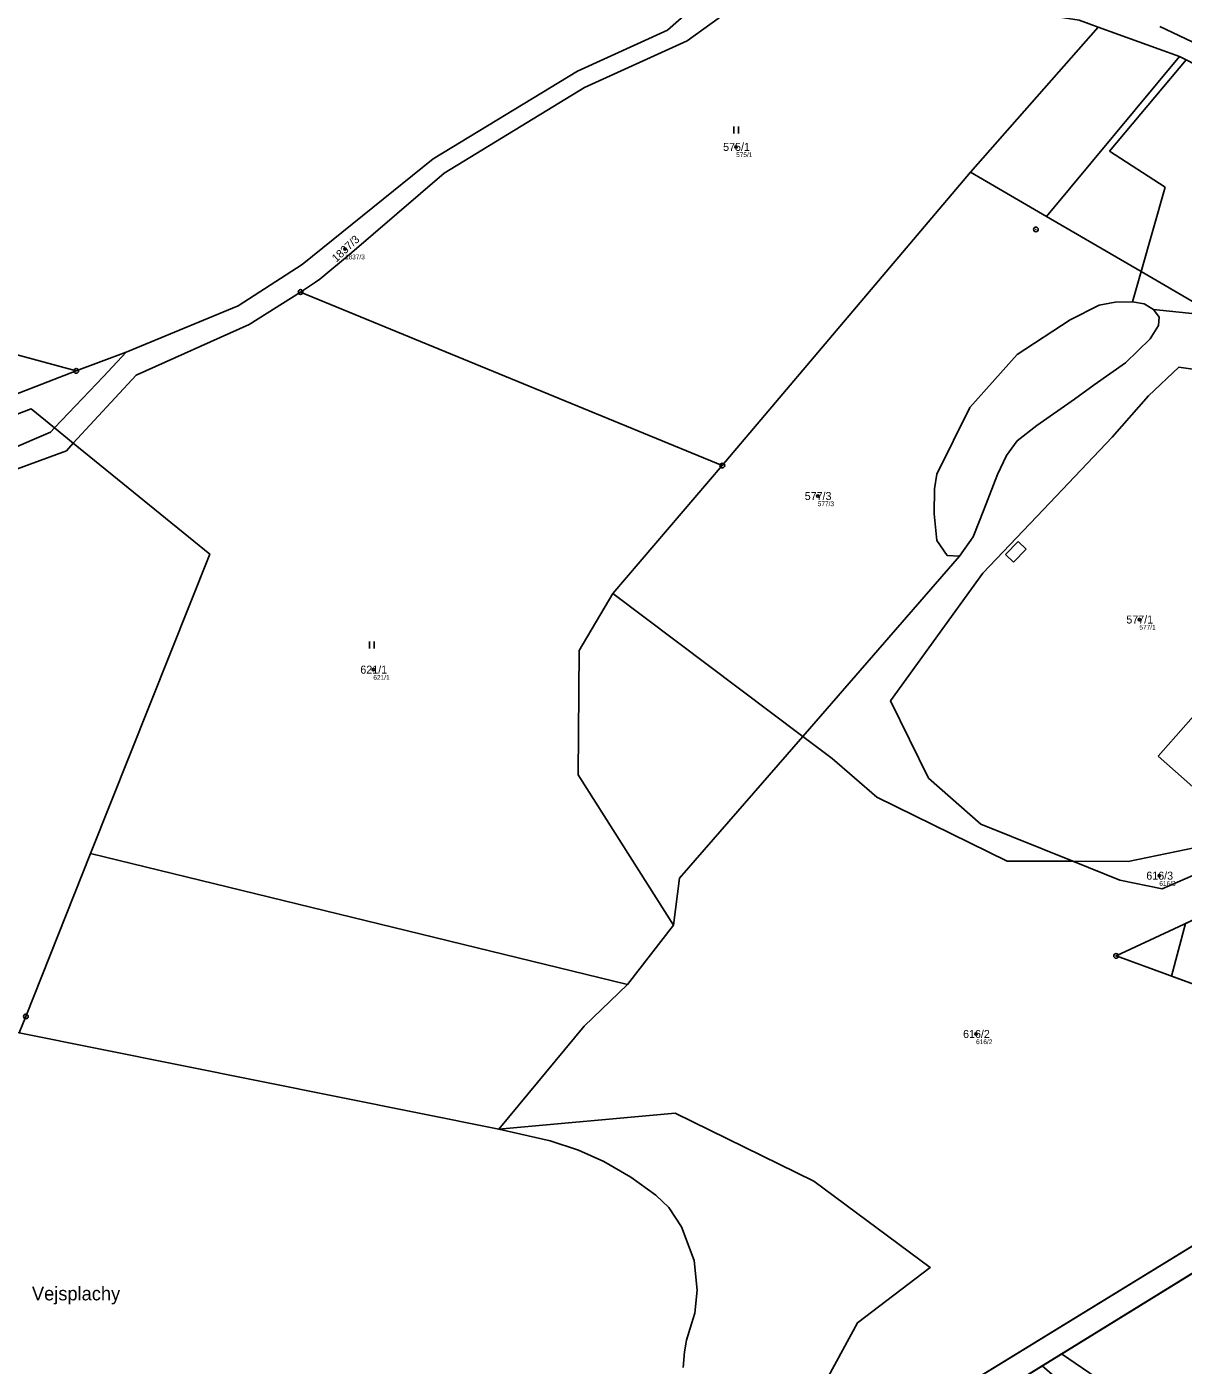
# Model space of a CAD drawing. Extents: x -653098 to -649479, y -997642 to -992666.
# Drawn here: x -651846.8 to -651601, y -995353.1 to -995068.7 of the extents above; entities that cross this region are included whole.
import ezdxf

# ---------------------------------------------------------------- set-up
doc = ezdxf.new("R2010")
doc.units = 0
for name, color, linetype in [('Definiční body', 7, 'Continuous'), ('Hranice parcel', 7, 'Continuous'), ('Parcelní čísla', 7, 'Continuous'), ('Polygon parcely', 7, 'Continuous'), ('Pop  PČ popisy', 7, 'Continuous'), ('Vnitřní kresba', 7, 'Continuous'), ('Věcná břemena k části', 7, 'Continuous'), ('Značky bodu BP', 7, 'Continuous'), ('Značky kultur', 7, 'Continuous')]:
    doc.layers.add(name, color=color, linetype=linetype)

msp = doc.modelspace()

# ---------------------------------------------------------------- linework, layer by layer
at = {"layer": 'Definiční body'}
for centre in [(-651696.02, -995094.22), (-651779.18, -995115.94), (-651678.67, -995168.39), (-651610.3, -995194.63), (-651773.14, -995205.28), (-651606.06, -995249.06), (-651645.01, -995282.69)]:
    msp.add_circle(centre, 0.25, dxfattribs=at)
at = {"layer": 'Hranice parcel'}
for p, q in [((-651788.63, -995125.05), (-651698.96, -995161.92)), ((-651836.3, -995141.8), (-651825.7, -995137.82)), ((-651840.9, -995153.94), (-651836.93, -995157.17)), ((-651698.96, -995161.92), (-651722.24, -995189.13)), ((-651746.49, -995302.93), (-651848.41, -995282.46)), ((-651692.44, -995384.98), (-651572.64, -995311.56)), ((-651567.89, -995314.35), (-651665.68, -995374.61))]:
    msp.add_line(p, q, dxfattribs=at)
for points in [[(-651825.7, -995137.82), (-651801.88, -995128.02), (-651788.31, -995119.19), (-651760.43, -995096.72), (-651729.76, -995078.1), (-651710.64, -995069.44), (-651694.3, -995055.02)], [(-651686.64, -995057.37), (-651706.41, -995071.66), (-651728.24, -995081.62), (-651758.11, -995099.8), (-651778.22, -995117.07), (-651784.51, -995122.3), (-651785.43, -995122.96), (-651788.63, -995125.05)], [(-651619.09, -995068.78), (-651620.97, -995068.1), (-651623.11, -995067.3), (-651686.64, -995057.37)], [(-651698.96, -995161.92), (-651646.17, -995099.62), (-651619.09, -995068.78)], [(-651578, -995088.37), (-651578.68, -995087.46), (-651579.37, -995086.54), (-651600.36, -995075.73), (-651601.79, -995074.99), (-651619.09, -995068.78)], [(-651925.65, -995116.9), (-651885.81, -995128.38), (-651836.3, -995141.8)], [(-651788.63, -995125.05), (-651799.55, -995131.94), (-651823.56, -995142.69), (-651836.93, -995157.17)], [(-651825.7, -995137.82), (-651830.52, -995142.99), (-651840.9, -995153.94)], [(-651944.66, -995152.81), (-651945.22, -995167.3), (-651909.37, -995160.75), (-651875.07, -995156.84), (-651836.3, -995141.8)], [(-651568.78, -995172.68), (-651569.76, -995172.02), (-651574.95, -995168.53), (-651582.94, -995164.85), (-651588.35, -995154.26), (-651593.93, -995143.6), (-651595.98, -995141.85), (-651601.92, -995141.05), (-651608.39, -995147.14), (-651616.06, -995155.9), (-651630.7, -995171.29), (-651643.55, -995184.78), (-651663.19, -995211.92), (-651655.11, -995228.33), (-651644.02, -995238.11), (-651624.47, -995246)], [(-651840.9, -995153.94), (-651845.88, -995149.89), (-651877.41, -995161.83)], [(-651877.41, -995161.83), (-651850.34, -995158.53), (-651841.77, -995154.86), (-651840.9, -995153.94)], [(-651836.93, -995157.17), (-651838.4, -995158.76), (-651849.55, -995162.93), (-651914.26, -995170.29), (-651946.24, -995176.67)], [(-651836.93, -995157.17), (-651807.94, -995180.73), (-651833.25, -995244.38), (-651847, -995278.97)], [(-651722.24, -995189.13), (-651729.39, -995201.23), (-651729.58, -995227.66), (-651709.37, -995259.56), (-651719.09, -995272.18), (-651728.32, -995281.04), (-651746.49, -995302.93)], [(-651722.24, -995189.13), (-651681.87, -995219.46), (-651675.62, -995224.16), (-651666.13, -995232.4), (-651638.44, -995245.96), (-651624.47, -995246)], [(-651590.06, -995241.35), (-651597.29, -995248.31), (-651605.44, -995251.87), (-651614.49, -995250.03), (-651624.47, -995246)], [(-651624.47, -995246), (-651612.65, -995246.04), (-651590.06, -995241.35)], [(-651578.21, -995248.86), (-651615.25, -995266.11), (-651593.54, -995274.01)], [(-651746.49, -995302.93), (-651708.96, -995299.5), (-651679.51, -995313.94), (-651654.76, -995332.33), (-651670.21, -995344.06), (-651692.44, -995384.98)]]:
    msp.add_lwpolyline(points, dxfattribs=at)
at = {"layer": 'Polygon parcely'}
for points in [[(-651885.81, -995128.38), (-651836.3, -995141.8), (-651825.7, -995137.82), (-651801.88, -995128.02), (-651788.31, -995119.19), (-651760.43, -995096.72), (-651729.76, -995078.1), (-651710.64, -995069.44), (-651694.3, -995055.02), (-651791.8, -995037.6), (-651841.87, -995029.34), (-651887.12, -995021.65), (-651895.96, -995020.98), (-651902.72, -995020.16), (-651908.23, -995100.08), (-652026.19, -995092.1), (-652022.94, -995043.73), (-652027.76, -995046.94), (-652055.68, -995059.08), (-652057.74, -995105.32), (-652058.19, -995130.01), (-652055.07, -995116.97), (-651944.66, -995152.81), (-651925.65, -995116.9)], [(-651830.52, -995142.99), (-651840.9, -995153.94), (-651836.93, -995157.17), (-651823.56, -995142.69), (-651799.55, -995131.94), (-651788.63, -995125.05), (-651785.43, -995122.96), (-651784.51, -995122.3), (-651778.22, -995117.07), (-651758.11, -995099.8), (-651728.24, -995081.62), (-651706.41, -995071.66), (-651686.64, -995057.37), (-651694.3, -995055.02), (-651710.64, -995069.44), (-651729.76, -995078.1), (-651760.43, -995096.72), (-651788.31, -995119.19), (-651801.88, -995128.02), (-651825.7, -995137.82)], [(-651620.97, -995068.1), (-651623.11, -995067.3), (-651686.64, -995057.37), (-651706.41, -995071.66), (-651728.24, -995081.62), (-651758.11, -995099.8), (-651778.22, -995117.07), (-651784.51, -995122.3), (-651785.43, -995122.96), (-651788.63, -995125.05), (-651698.96, -995161.92), (-651646.17, -995099.62), (-651619.09, -995068.78)], [(-652063.37, -995164.83), (-652033.95, -995188.48), (-651990.94, -995181.54), (-651946.29, -995172.63), (-651915.27, -995166.45), (-651877.41, -995161.83), (-651845.88, -995149.89), (-651840.9, -995153.94), (-651830.52, -995142.99), (-651825.7, -995137.82), (-651836.3, -995141.8), (-651875.07, -995156.84), (-651909.37, -995160.75), (-651945.22, -995167.3), (-651944.66, -995152.81), (-652055.07, -995116.97), (-652058.19, -995130.01), (-652058.35, -995138.76), (-652062.27, -995159.13)], [(-651836.3, -995141.8), (-651885.81, -995128.38), (-651925.65, -995116.9), (-651944.66, -995152.81), (-651945.22, -995167.3), (-651909.37, -995160.75), (-651875.07, -995156.84)], [(-651823.56, -995142.69), (-651836.93, -995157.17), (-651807.94, -995180.73), (-651833.25, -995244.38), (-651847, -995278.97), (-651848.41, -995282.46), (-651746.49, -995302.93), (-651728.32, -995281.04), (-651719.09, -995272.18), (-651709.37, -995259.56), (-651729.58, -995227.66), (-651729.39, -995201.23), (-651722.24, -995189.13), (-651698.96, -995161.92), (-651788.63, -995125.05), (-651799.55, -995131.94)], [(-651549.02, -995205.3), (-651548.57, -995204.97), (-651568.78, -995172.68), (-651569.76, -995172.02), (-651574.95, -995168.53), (-651582.94, -995164.85), (-651588.35, -995154.26), (-651593.93, -995143.6), (-651595.98, -995141.85), (-651601.92, -995141.05), (-651608.39, -995147.14), (-651616.06, -995155.9), (-651630.7, -995171.29), (-651643.55, -995184.78), (-651663.19, -995211.92), (-651655.11, -995228.33), (-651644.02, -995238.11), (-651624.47, -995246), (-651612.65, -995246.04), (-651590.06, -995241.35), (-651566.75, -995218.92), (-651565.86, -995218.21), (-651561.87, -995215.02), (-651556.92, -995211.15)], [(-651840.9, -995153.94), (-651845.88, -995149.89), (-651877.41, -995161.83), (-651850.34, -995158.53), (-651841.77, -995154.86)], [(-651877.41, -995161.83), (-651915.27, -995166.45), (-651946.29, -995172.63), (-651946.24, -995176.67), (-651914.26, -995170.29), (-651849.55, -995162.93), (-651838.4, -995158.76), (-651836.93, -995157.17), (-651840.9, -995153.94), (-651841.77, -995154.86), (-651850.34, -995158.53)], [(-651849.55, -995162.93), (-651914.26, -995170.29), (-651946.24, -995176.67), (-651945.89, -995206.94), (-651945.41, -995247.52), (-651928.83, -995254.43), (-651905.05, -995274.13), (-651894.21, -995276.83), (-651874.26, -995277.27), (-651848.41, -995282.46), (-651847, -995278.97), (-651833.25, -995244.38), (-651807.94, -995180.73), (-651836.93, -995157.17), (-651838.4, -995158.76)], [(-651590.06, -995241.35), (-651612.65, -995246.04), (-651624.47, -995246), (-651614.49, -995250.03), (-651605.44, -995251.87), (-651597.29, -995248.31)], [(-651578.21, -995248.86), (-651615.25, -995266.11), (-651593.54, -995274.01), (-651591.32, -995270.37), (-651592.29, -995269.58), (-651586.03, -995261.69)], [(-651572.64, -995311.56), (-651692.44, -995384.98), (-651724.19, -995404.61), (-651724.86, -995403.61), (-651750.19, -995420.14), (-651730.56, -995421.2), (-651724.74, -995411), (-651665.68, -995374.61), (-651567.89, -995314.35), (-651568.52, -995313.9)], [(-651628.21, -995396.8), (-651602.01, -995365.39), (-651602.58, -995364.9), (-651600.48, -995362.44), (-651598.61, -995360.25), (-651598.09, -995360.69), (-651595.86, -995358.01), (-651593.79, -995355.51), (-651585.95, -995346.06), (-651581.76, -995340.99), (-651562.69, -995318.01), (-651567.89, -995314.35), (-651665.68, -995374.61), (-651644.66, -995391.94), (-651640.99, -995386.78)]]:
    msp.add_lwpolyline(points, close=True, dxfattribs=at)
for points in [[(-651887.12, -995021.65), (-651841.87, -995029.34), (-651791.8, -995037.6), (-651694.3, -995055.02), (-651686.64, -995057.37), (-651623.11, -995067.3), (-651620.97, -995068.1), (-651619.09, -995068.78), (-651601.79, -995074.99), (-651600.36, -995075.73)], [(-651600.36, -995075.73), (-651601.79, -995074.99), (-651619.09, -995068.78), (-651646.17, -995099.62), (-651698.96, -995161.92), (-651722.24, -995189.13), (-651681.87, -995219.46), (-651675.62, -995224.16), (-651666.13, -995232.4), (-651638.44, -995245.96), (-651624.47, -995246), (-651644.02, -995238.11), (-651655.11, -995228.33), (-651663.19, -995211.92), (-651643.55, -995184.78), (-651630.7, -995171.29), (-651616.06, -995155.9), (-651608.39, -995147.14), (-651601.92, -995141.05), (-651595.98, -995141.85)], [(-651597.29, -995248.31), (-651605.44, -995251.87), (-651614.49, -995250.03), (-651624.47, -995246), (-651638.44, -995245.96), (-651666.13, -995232.4), (-651675.62, -995224.16), (-651681.87, -995219.46), (-651722.24, -995189.13), (-651729.39, -995201.23), (-651729.58, -995227.66), (-651709.37, -995259.56), (-651719.09, -995272.18), (-651728.32, -995281.04), (-651746.49, -995302.93), (-651708.96, -995299.5), (-651679.51, -995313.94), (-651654.76, -995332.33), (-651670.21, -995344.06), (-651692.44, -995384.98), (-651572.64, -995311.56)], [(-651593.54, -995274.01), (-651615.25, -995266.11), (-651578.21, -995248.86)], [(-651853.33, -995444.39), (-651814.08, -995418.46), (-651800.86, -995417.19), (-651758.56, -995422.68), (-651750.19, -995420.14), (-651724.86, -995403.61), (-651724.19, -995404.61), (-651692.44, -995384.98), (-651670.21, -995344.06), (-651654.76, -995332.33), (-651679.51, -995313.94), (-651708.96, -995299.5), (-651746.49, -995302.93), (-651848.41, -995282.46)]]:
    msp.add_lwpolyline(points, dxfattribs=at)
at = {"layer": 'Vnitřní kresba'}
for p, q in [((-651605.92, -995068.61), (-651597.7, -995072.56)), ((-651630.03, -995109), (-651601.79, -995074.99)), ((-651616.62, -995095.09), (-651600.36, -995075.73)), ((-651616.62, -995095.09), (-651604.84, -995102.74)), ((-651646.17, -995099.62), (-651630.03, -995109)), ((-651609.92, -995120.69), (-651604.84, -995102.74)), ((-651630.03, -995109), (-651609.92, -995120.69)), ((-651611.74, -995127.14), (-651609.92, -995120.69)), ((-651609.92, -995120.69), (-651597.65, -995127.82)), ((-651625.04, -995130.98), (-651618.82, -995127.87)), ((-651618.82, -995127.87), (-651615.44, -995127.2)), ((-651615.44, -995127.2), (-651611.74, -995127.14)), ((-651611.74, -995127.14), (-651609.3, -995127.59)), ((-651609.3, -995127.59), (-651607.31, -995128.73)), ((-651607.31, -995128.73), (-651598.47, -995129.66)), ((-651607.31, -995128.73), (-651606.09, -995130.39)), ((-651606.23, -995132.17), (-651606.09, -995130.39)), ((-651636.25, -995138.32), (-651625.04, -995130.98)), ((-651608.02, -995135.02), (-651606.23, -995132.17)), ((-651613.25, -995140.12), (-651608.02, -995135.02)), ((-651646.35, -995149.58), (-651636.25, -995138.32)), ((-651619.94, -995144.76), (-651613.25, -995140.12)), ((-651624.12, -995147.81), (-651619.94, -995144.76)), ((-651632.07, -995153.44), (-651624.12, -995147.81)), ((-651653.33, -995163.73), (-651646.35, -995149.58)), ((-651636.31, -995156.68), (-651632.07, -995153.44)), ((-651638.56, -995159.77), (-651636.31, -995156.68)), ((-651640.49, -995163.79), (-651638.56, -995159.77)), ((-651653.83, -995166.89), (-651653.33, -995163.73)), ((-651643.35, -995171.34), (-651640.49, -995163.79)), ((-651653.93, -995172.2), (-651653.83, -995166.89)), ((-651653.93, -995172.2), (-651653.33, -995177.87)), ((-651645.63, -995177.06), (-651643.35, -995171.34)), ((-651653.33, -995177.87), (-651651.18, -995181.03)), ((-651648.56, -995181.14), (-651645.63, -995177.06)), ((-651638.79, -995180.84), (-651636.09, -995178.05)), ((-651636.09, -995178.05), (-651634.36, -995179.72)), ((-651681.87, -995219.46), (-651648.56, -995181.14)), ((-651651.18, -995181.03), (-651648.56, -995181.14)), ((-651638.79, -995180.84), (-651637.05, -995182.48)), ((-651637.05, -995182.48), (-651634.36, -995179.72)), ((-651606.31, -995223.66), (-651588.21, -995203.08)), ((-651708.04, -995249.56), (-651681.87, -995219.46)), ((-651606.31, -995223.66), (-651597.08, -995231.78)), ((-651833.25, -995244.38), (-651719.09, -995272.18)), ((-651709.37, -995259.56), (-651708.04, -995249.56)), ((-651746.49, -995302.93), (-651735.57, -995305.37)), ((-651735.57, -995305.37), (-651729.52, -995307.38)), ((-651729.52, -995307.38), (-651724.18, -995309.8)), ((-651724.18, -995309.8), (-651718.44, -995313.09)), ((-651718.44, -995313.09), (-651713.12, -995316.96)), ((-651713.12, -995316.96), (-651710.31, -995319.53)), ((-651710.31, -995319.53), (-651707.64, -995323.63)), ((-651707.64, -995323.63), (-651704.98, -995330.84)), ((-651704.98, -995330.84), (-651704.33, -995337.14)), ((-651704.8, -995342.04), (-651704.33, -995337.14)), ((-651705.48, -995344.28), (-651704.8, -995342.04)), ((-651706.59, -995347.73), (-651705.48, -995344.28)), ((-651707.01, -995350.19), (-651706.59, -995347.73)), ((-651707.3, -995353.55), (-651707.01, -995350.19))]:
    msp.add_line(p, q, dxfattribs=at)
at = {"layer": 'Věcná břemena k části'}
for points in [[(-651603.47, -995270.4), (-651595.7, -995273.22), (-651587.79, -995253.32), (-651600.48, -995259.23)], [(-651626.83, -995350.67), (-651630.95, -995353.21), (-651608.21, -995372.82), (-651603.21, -995366.83)], [(-651626.83, -995350.67), (-651630.95, -995353.21), (-651608.21, -995372.82), (-651605.32, -995369.36), (-651603.21, -995366.83)]]:
    msp.add_lwpolyline(points, close=True, dxfattribs=at)
at = {"layer": 'Značky bodu BP'}
for centre, radius in [((-651632.3, -995111.74), 0.5), ((-651632.3, -995111.74), 0.0303), ((-651788.63, -995125.05), 0.5), ((-651788.63, -995125.05), 0.0303), ((-651836.3, -995141.8), 0.5), ((-651836.3, -995141.8), 0.0303), ((-651698.96, -995161.92), 0.5), ((-651698.96, -995161.92), 0.0303), ((-651615.25, -995266.11), 0.5), ((-651615.25, -995266.11), 0.0303), ((-651847, -995278.97), 0.5)]:
    msp.add_circle(centre, radius, dxfattribs=at)
at = {"layer": 'Značky kultur'}
for p, q in [((-651696.54, -995091.36), (-651696.54, -995089.86)), ((-651695.54, -995091.36), (-651695.54, -995089.86)), ((-651773.95, -995200.77), (-651773.95, -995199.27)), ((-651772.95, -995200.77), (-651772.95, -995199.27))]:
    msp.add_line(p, q, dxfattribs=at)

# ---------------------------------------------------------------- texts
at = {"layer": 'Definiční body'}
for s, p in [('575/1', (-651696.02, -995096.38)), ('1837/3', (-651779.18, -995118.1)), ('577/3', (-651678.67, -995170.55)), ('577/1', (-651610.3, -995196.79)), ('621/1', (-651773.14, -995207.44)), ('616/3', (-651606.06, -995251.22)), ('616/2', (-651645.01, -995284.85))]:
    msp.add_text(s, height=1, dxfattribs=at).set_placement(p)
at = {"layer": 'Parcelní čísla'}
for s, p in [('575/1', (-651698.79, -995095.07)), ('577/3', (-651681.44, -995169.24)), ('577/1', (-651613.07, -995195.48)), ('621/1', (-651775.91, -995206.13)), ('616/3', (-651608.83, -995249.91)), ('616/2', (-651647.78, -995283.54))]:
    msp.add_text(s, height=1.7, dxfattribs=at).set_placement(p)
msp.add_text('1837/3', height=1.7, rotation=43, dxfattribs=at).set_placement((-651781.02, -995118.82))
at = {"layer": 'Pop  PČ popisy'}
msp.add_text('Vejsplachy', height=2.9, dxfattribs=at).set_placement((-651845.72, -995339.29))

doc.saveas('drawing.dxf')
